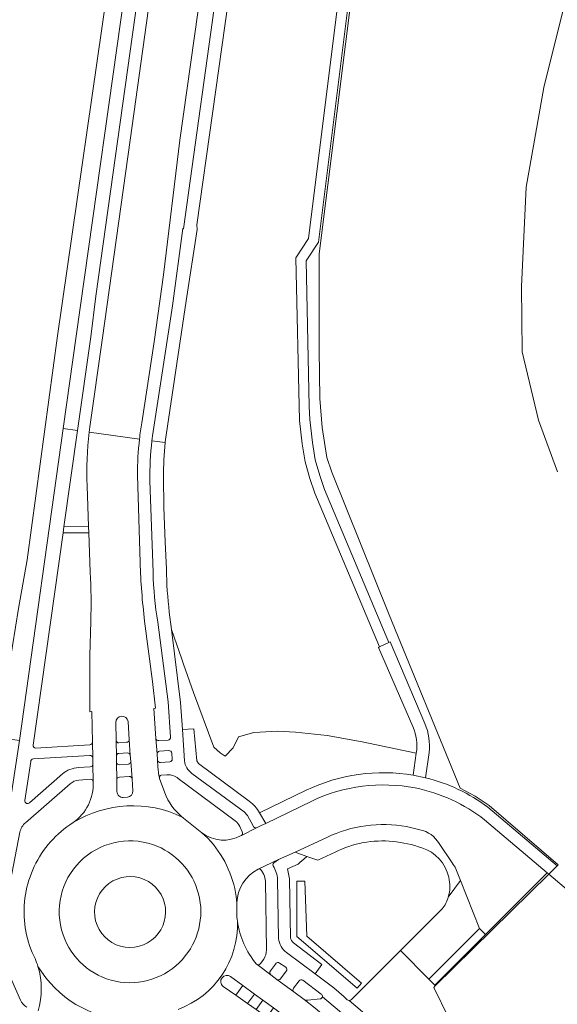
# Model space of a CAD drawing. Header units: metres. Extents: x 197700 to 204338, y 317132 to 325229.
# Tile 994 of 1056: x 199453 to 199544, y 321104 to 321270. Entities that reach past the tile are written whole.
import ezdxf

# ---------------------------------------------------------------- set-up
doc = ezdxf.new("R2010")
doc.units = ezdxf.units.M
for name, color, linetype, lineweight in [('B-WE-GR-BEPLANTING_CULTUUR_BODEMBEDEKKER-GV', 90, 'Continuous', 18), ('B-WE-GR-BEPLANTING_CULTUUR_ROOS-GV', 90, 'Continuous', 18), ('B-WE-GR-BOS_LOOF-GV', 40, 'Continuous', 13), ('B-WE-GR-GRAS-GV', 60, 'Continuous', 13), ('B-WE-GR-GROENVOORZIENING-GV', 80, 'Continuous', 18), ('B-WE-IE-TERREINAFSCHEIDING_KUNSTMATIG_HEKWERK-G', 20, 'IE-TERREINAFSCHEIDING-KUNSTMATIG', 18), ('B-WE-OG-TERREIN_CULTUURSCHEIDING-GV', 7, 'Continuous', 18), ('B-WE-OG-TERREIN_ERF-GV', 7, 'Continuous', 18), ('B-WE-VH-VERHARDING_ASFALT-GV', 252, 'Continuous', 18), ('B-WE-VH-VERHARDING_BETONSTRAATSTEEN-GV', 252, 'Continuous', 18), ('B-WE-VH-VERHARDING_HALFVERHARDING-GV', 252, 'Continuous', 18), ('B-WE-VH-VERHARDING_HALFVERHARDING_GRIND-GV', 252, 'Continuous', 18), ('B-WE-VH-VERHARDING_OPEN-GV', 252, 'Continuous', 18), ('B-WE-VH-VERHARDING_SIERBESTRATING-GV', 252, 'Continuous', 18), ('B-WE-VH-VERHARDING_TEGEL-GV', 252, 'Continuous', 18)]:
    doc.layers.add(name, color=color, linetype=linetype, lineweight=lineweight)
doc.linetypes.add('IE-TERREINAFSCHEIDING-KUNSTMATIG', pattern='A,4,[82,NLCS.SHX,S=0.75,R=90,X=0,Y=0],4,-2', length=10)

msp = doc.modelspace()

# ---------------------------------------------------------------- linework, layer by layer
at = {"layer": 'B-WE-GR-BEPLANTING_CULTUUR_BODEMBEDEKKER-GV'}
for points in [[(199454.489, 321144.868), (199453.505, 321138.23)], [(199464.478, 321145.889), (199454.892, 321145.285)], [(199465.007, 321144.414), (199465.007, 321144.435), (199464.977, 321145.45)], [(199462.577, 321143.833), (199464.547, 321143.953)], [(199454.279, 321137.879), (199459.835, 321142.752)], [(199464.577, 321141.865), (199462.643, 321141.711)], [(199476.252, 321142.039), (199476.274, 321141.954), (199477.146, 321139.548)], [(199477.528, 321142.611), (199476.567, 321142.545)], [(199489.082, 321134.813), (199479.432, 321141.97)], [(199461.129, 321141.079), (199453.607, 321134.499)], [(199480.109, 321135.46), (199480.212, 321135.374), (199480.317, 321135.29), (199483.434, 321132.775)], [(199490.254, 321132.943), (199489.85, 321133.848)], [(199452.666, 321132.921), (199450.203, 321120.24), (199449.007, 321114.085)], [(199490.045, 321132.315), (199490.111, 321132.347)], [(199449.173, 321112.511), (199452.752, 321104.458)], [(199455.215, 321111.529), (199454.735, 321112.536)]]:
    msp.add_lwpolyline(points, dxfattribs=at)
for points in [[(199454.892, 321145.285, 0.3366129), (199454.489, 321144.868)], [(199464.977, 321145.45, 0.4355305), (199464.478, 321145.889)], [(199459.835, 321142.752, -0.1587064), (199462.577, 321143.833)], [(199464.547, 321143.953, 0.4093368), (199465.007, 321144.414)], [(199462.643, 321141.711, 0.1535076), (199461.129, 321141.079)], [(199461.64, 321134.507, 0.2564354), (199465.051, 321141.406)], [(199465.051, 321141.406, 0.4105966), (199464.577, 321141.865)], [(199476.567, 321142.545, 0.3766701), (199476.252, 321142.039)], [(199479.432, 321141.97, 0.1770825), (199477.528, 321142.611)], [(199453.505, 321138.23, 0.7530436), (199454.279, 321137.879)], [(199477.146, 321139.548, 0.1244032), (199480.109, 321135.46)], [(199489.85, 321133.848, 0.1101674), (199489.082, 321134.813)], [(199453.607, 321134.499, 0.1703543), (199452.666, 321132.921)], [(199457.835, 321131.274, -0.0664958), (199461.64, 321134.507)], [(199483.434, 321132.775, 0.2949558), (199490.045, 321132.315)], [(199490.111, 321132.347, 0.421056), (199490.254, 321132.943)], [(199453.606, 321122.333, -0.1406078), (199457.835, 321131.274)], [(199454.735, 321112.536, -0.1395263), (199453.606, 321122.333)], [(199455.716, 321110.169, 0.028589), (199455.215, 321111.529)], [(199455.723, 321102.671, 0.1489732), (199455.716, 321110.169)], [(199452.752, 321104.458, 0.1506321), (199453.807, 321103.309)]]:
    msp.add_lwpolyline(points, format="xyb", dxfattribs=at)
at = {"layer": 'B-WE-GR-BEPLANTING_CULTUUR_ROOS-GV'}
for points in [[(199472.952, 321125.158, 0.5774349), (199465.459, 321117.903)], [(199475.524, 321115.138, 0.572072), (199472.952, 321125.158)], [(199465.459, 321117.903, 0.5803379), (199475.524, 321115.138)]]:
    msp.add_lwpolyline(points, format="xyb", dxfattribs=at)
at = {"layer": 'B-WE-GR-BOS_LOOF-GV'}
for points in [[(199574.396, 321528.068), (199539.338, 321475.275), (199533.699, 321441.336), (199516.931, 321334.755), (199513.715, 321313.889), (199503.269, 321230.719), (199503.255, 321214.482), (199503.346, 321206.283), (199503.784, 321201.338), (199504.581, 321196.297), (199505.402, 321193.827), (199515.073, 321169.691), (199527.096, 321140.321), (199529.616, 321139.004), (199531.984, 321137.428), (199543.676, 321127.381), (199543.48, 321127.187), (199542.077, 321125.804), (199568.745, 321103.175)], [(199519.115, 321150.748), (199513.295, 321164.161), (199513.442, 321164.23), (199502.517, 321190.238), (199501.696, 321192.709), (199500.905, 321195.537), (199500.409, 321198.594), (199499.941, 321202.562), (199499.302, 321230.089), (199501.471, 321233.349), (199506.816, 321276.319), (199510.994, 321309.911), (199505.868, 321308.004), (199495.914, 321297.291), (199500.287, 321286.579), (199487.877, 321273.315), (199482.571, 321235.648), (199482.618, 321234.861), (199480.797, 321222.816), (199477.212, 321198.935), (199477.199, 321198.796)], [(199543.575, 321193.839), (199540.364, 321202.619), (199537.587, 321214.147), (199537.449, 321225.225), (199538.268, 321242.028), (199541.267, 321258.882), (199545.269, 321274.986)], [(199476.962, 321192.989), (199477.021, 321187.824), (199477.198, 321181.993), (199477.438, 321177.419)], [(199477.92, 321170.106), (199478.28, 321167.211), (199480.045, 321162.152), (199480.325, 321161.348), (199482.006, 321156.528), (199485.457, 321147.286), (199486.528, 321146.322), (199487.378, 321145.764), (199488.708, 321147.145), (199489.619, 321149), (199492.238, 321149.776), (199496.287, 321149.958), (199499.266, 321149.806), (199504.617, 321149.247), (199510.506, 321148.17), (199519.674, 321146.274)]]:
    msp.add_lwpolyline(points, dxfattribs=at)
for points in [[(199477.199, 321198.796, 0.0252792), (199476.962, 321192.989)], [(199477.438, 321177.419, 0.0273469), (199477.92, 321170.106)], [(199519.674, 321146.274, 0.1450304), (199519.115, 321150.748)]]:
    msp.add_lwpolyline(points, format="xyb", dxfattribs=at)
at = {"layer": 'B-WE-GR-GRAS-GV'}
msp.add_lwpolyline([(199521.818, 321108.046), (199522.81, 321106.984), (199531.409, 321115.594), (199530.386, 321116.598)], close=True, dxfattribs=at)
at = {"layer": 'B-WE-GR-GROENVOORZIENING-GV'}
for points in [[(199538.727, 321646.527), (199538.48, 321645.545), (199538.07, 321645.515), (199531.782, 321612.2), (199527.991, 321593.207), (199527.195, 321587.917), (199526.567, 321583.744), (199515.308, 321504.265), (199514.764, 321500), (199513.39, 321490.199), (199499.438, 321390.675), (199485.773, 321293.204), (199479.716, 321250), (199476.938, 321227.206), (199475.357, 321215.858), (199473.274, 321202.164)], [(199474.973, 321199.107), (199475.021, 321199.519), (199475.072, 321199.929), (199478.441, 321221.973), (199480.183, 321235.006), (199480.307, 321234.978), (199486.369, 321278.477), (199484.257, 321278.802), (199484.484, 321280.457), (199486.618, 321280.147), (199488.416, 321292.888), (199502.172, 321390.385), (199516.081, 321488.967), (199513.945, 321489.243), (199514.07, 321490.111), (199514.293, 321491.669), (199516.381, 321491.368), (199518.879, 321508.521), (199529.672, 321584.519)], [(199573.24, 321528.209), (199561.887, 321510.688), (199559.546, 321510.236), (199557.866, 321509.426), (199551.71, 321500), (199536.737, 321476.747), (199534.829, 321468.311), (199525.094, 321406.841), (199510.659, 321315.688), (199512.78, 321310.127), (199508.548, 321276.103), (199503.153, 321232.725), (199501.059, 321229.578), (199501.582, 321204.909), (199501.679, 321202.704), (199502.135, 321198.836), (199502.607, 321195.912), (199503.363, 321193.218), (199504.152, 321190.844), (199515.022, 321164.972), (199515.24, 321165.074), (199521.155, 321151.27)], [(199531.808, 321137.11), (199543.48, 321127.187), (199543.676, 321127.381), (199531.984, 321137.428), (199529.616, 321139.004), (199527.096, 321140.321), (199515.073, 321169.691), (199505.402, 321193.827), (199504.581, 321196.297), (199503.784, 321201.338), (199503.346, 321206.283), (199503.255, 321214.482), (199503.269, 321230.719), (199513.715, 321313.889), (199516.931, 321334.755), (199533.699, 321441.336), (199539.338, 321475.275), (199574.396, 321528.068), (199573.24, 321528.209)], [(199475.394, 321294.445), (199465.511, 321223.581), (199464.636, 321216.709), (199462.405, 321200.868), (199460.109, 321184.57)], [(199464.387, 321200.59), (199464.439, 321201.034), (199464.494, 321201.479), (199466.598, 321216.519), (199471.307, 321250), (199477.454, 321294.199)], [(199472.544, 321193.288), (199472.98, 321178.521)], [(199460.109, 321184.57), (199464.253, 321184.59), (199464.005, 321191.471)], [(199475.165, 321176.864), (199474.633, 321192.365)], [(199464.292, 321183.531), (199459.963, 321183.535), (199454.903, 321147.612)], [(199464.531, 321176.899), (199464.292, 321183.531)], [(199464.934, 321148.144), (199464.819, 321153.305), (199464.476, 321153.28), (199464.487, 321162.726), (199464.644, 321168.602)], [(199473.748, 321168.582), (199475.095, 321158.401), (199475.59, 321153.864), (199475.279, 321153.829), (199475.647, 321148.736)], [(199478.133, 321148.998), (199477.719, 321154.959), (199475.954, 321168.434)], [(199519.17, 321142.544), (199519.674, 321146.274), (199510.506, 321148.17), (199504.617, 321149.247), (199499.266, 321149.806), (199496.287, 321149.958), (199492.238, 321149.776), (199489.619, 321149), (199488.708, 321147.145), (199487.378, 321145.764), (199486.528, 321146.322), (199485.457, 321147.286), (199482.006, 321156.528), (199480.325, 321161.348), (199480.045, 321162.152), (199478.28, 321167.211), (199479.819, 321154.857), (199480.143, 321150.247), (199482.093, 321150.401), (199482.55, 321144.942), (199482.831, 321144.521), (199491.443, 321138.117)], [(199476.133, 321148.389), (199477.7, 321148.469)], [(199455.29, 321147.128), (199464.509, 321147.701)], [(199521.842, 321146.403), (199521.265, 321142.107)], [(199493.144, 321136.155), (199501.08, 321139.986)], [(199505.96, 321129.516), (199503.017, 321128.146), (199501.184, 321128.804), (199500.259, 321128.013), (199500.058, 321127.829), (199499.703, 321127.493), (199497.891, 321126.706), (199498.244, 321125.026), (199498.418, 321115.023)], [(199493.908, 321125.746), (199493.511, 321126.411)], [(199494.342, 321112.968), (199494.159, 321124.613)], [(199508.704, 321104.591), (199517.012, 321112.869), (199524.081, 321119.912)], [(199498.906, 321114.147), (199503.716, 321110.524), (199502.556, 321108.931), (199505.722, 321106.541), (199507.459, 321105.113), (199507.999, 321104.55)], [(199493.315, 321110.657), (199493.88, 321111.437)], [(199492.656, 321110.587), (199492.755, 321110.513)]]:
    msp.add_lwpolyline(points, dxfattribs=at)
for points in [[(199449.813, 321282.572), (199448.684, 321277.361), (199446.965, 321270.89), (199445.363, 321250), (199442.856, 321226.361), (199442.325, 321220.401), (199442.044, 321212.468), (199441.473, 321203.498), (199438.027, 321162.406), (199436.369, 321146.577), (199447.888, 321144.886), (199448.206, 321146), (199449.397, 321151.777), (199452.442, 321170.719), (199453.911, 321178.991), (199459.014, 321216.852), (199468.227, 321280.639), (199461.221, 321281.259), (199453.775, 321282.071)], [(199462.171, 321216.793), (199471.137, 321280.381), (199468.227, 321280.639), (199459.014, 321216.852), (199453.911, 321178.991), (199452.442, 321170.719), (199449.397, 321151.777), (199448.206, 321146), (199447.888, 321144.886), (199450.058, 321144.568), (199450.672, 321148.663), (199452.582, 321148.405), (199459.986, 321201.207)], [(199464.292, 321183.531), (199464.253, 321184.59), (199460.109, 321184.57), (199459.963, 321183.535)], [(199499.473, 321115.259), (199499.473, 321124.635), (199500.811, 321124.635), (199501.158, 321115.307), (199510.428, 321107.368), (199509.692, 321106.508)], [(199499.473, 321115.259), (199509.692, 321106.508), (199510.428, 321107.368), (199501.158, 321115.307), (199500.811, 321124.635), (199499.473, 321124.635)]]:
    msp.add_lwpolyline(points, close=True, dxfattribs=at)
for points in [[(199473.274, 321202.164, 0.013732), (199472.88, 321199.401)], [(199464.005, 321191.471, -0.035327), (199464.387, 321200.59)], [(199472.88, 321199.401, 0.030054), (199472.544, 321193.288)], [(199474.633, 321192.365, -0.0308776), (199474.973, 321199.107)], [(199472.98, 321178.521, 0.021735), (199473.748, 321168.582)], [(199464.644, 321168.602, 0.02278), (199464.531, 321176.899)], [(199475.954, 321168.434, -0.0274063), (199475.165, 321176.864)], [(199521.155, 321151.27, -0.128784), (199521.842, 321146.403)], [(199464.509, 321147.701, 0.3824677), (199464.934, 321148.144)], [(199475.647, 321148.736, 0.4140549), (199476.133, 321148.389)], [(199477.7, 321148.469, 0.4407164), (199478.133, 321148.998)], [(199454.903, 321147.612, 0.4397683), (199455.29, 321147.128)], [(199501.08, 321139.986, -0.1545654), (199519.17, 321142.544)], [(199521.265, 321142.107, -0.0994904), (199531.808, 321137.11)], [(199491.443, 321138.117, -0.1329569), (199493.144, 321136.155)], [(199515.738, 321131.319, 0.1441025), (199505.96, 321129.516)], [(199520.637, 321130.243, 0.0600305), (199515.738, 321131.319)], [(199525.164, 321125.277, 0.2670475), (199520.637, 321130.243)], [(199492.964, 321126.661, 0.2739716), (199489.356, 321120.917)], [(199493.511, 321126.411, 0.4011254), (199492.964, 321126.661)], [(199494.159, 321124.613, 0.0926256), (199493.908, 321125.746)], [(199525.093, 321121.917, 0.1348241), (199525.164, 321125.277)], [(199524.081, 321119.912, 0.0890101), (199525.093, 321121.917)], [(199489.356, 321120.917, 0.0536663), (199489.452, 321117.821)], [(199489.452, 321117.821, 0.1399859), (199492.656, 321110.587)], [(199498.418, 321115.023, 0.1687326), (199498.906, 321114.147)], [(199493.88, 321111.437, 0.162015), (199494.342, 321112.968)], [(199492.755, 321110.513, 0.3892611), (199493.315, 321110.657)], [(199507.999, 321104.55, 0.1913199), (199508.359, 321104.433)], [(199508.359, 321104.433, 0.185167), (199508.704, 321104.591)]]:
    msp.add_lwpolyline(points, format="xyb", dxfattribs=at)
at = {"layer": 'B-WE-IE-TERREINAFSCHEIDING_KUNSTMATIG_HEKWERK-G'}
for points in [[(199574.396, 321528.068), (199539.338, 321475.275), (199533.699, 321441.336), (199516.931, 321334.755), (199513.715, 321313.889), (199503.269, 321230.719), (199503.255, 321214.482), (199503.346, 321206.283), (199503.784, 321201.338), (199504.581, 321196.297), (199505.402, 321193.827), (199515.073, 321169.691)], [(199515.073, 321169.691), (199527.096, 321140.321), (199529.616, 321139.004), (199531.984, 321137.428), (199543.676, 321127.381), (199543.48, 321127.187)], [(199542.077, 321125.804), (199522.894, 321106.894)], [(199525.162, 321101.401), (199522.635, 321106.639), (199522.894, 321106.894)]]:
    msp.add_lwpolyline(points, dxfattribs=at)
at = {"layer": 'B-WE-OG-TERREIN_CULTUURSCHEIDING-GV'}
msp.add_lwpolyline([(199545.269, 321274.986), (199541.267, 321258.882), (199538.268, 321242.028), (199537.449, 321225.225), (199537.587, 321214.147), (199540.364, 321202.619), (199543.575, 321193.839)], dxfattribs=at)
at = {"layer": 'B-WE-OG-TERREIN_ERF-GV'}
msp.add_lwpolyline([(199568.745, 321103.175), (199542.077, 321125.804), (199541.8, 321125.999), (199531.409, 321115.594), (199522.81, 321106.984), (199522.894, 321106.894), (199522.635, 321106.639), (199525.162, 321101.401), (199525.99, 321099.684), (199527.714, 321092.602), (199550.91, 321073.183)], dxfattribs=at)
at = {"layer": 'B-WE-VH-VERHARDING_ASFALT-GV'}
for points in [[(199473.274, 321202.164), (199475.357, 321215.858), (199476.938, 321227.206), (199479.716, 321250), (199485.773, 321293.204), (199477.454, 321294.199), (199471.307, 321250), (199466.598, 321216.519), (199464.494, 321201.479), (199464.439, 321201.034), (199464.387, 321200.59)], [(199472.88, 321199.401), (199464.387, 321200.59)], [(199464.387, 321200.59), (199472.88, 321199.401)], [(199472.98, 321178.521), (199472.544, 321193.288)], [(199464.005, 321191.471), (199464.253, 321184.59), (199464.292, 321183.531), (199464.531, 321176.899)], [(199464.644, 321168.602), (199464.487, 321162.726), (199464.476, 321153.28), (199464.819, 321153.305), (199464.934, 321148.144), (199464.977, 321145.45), (199465.007, 321144.435), (199465.007, 321144.414), (199465.051, 321141.406)], [(199475.995, 321143.925), (199475.911, 321145.075), (199475.843, 321146.145), (199475.647, 321148.736), (199475.279, 321153.829), (199475.59, 321153.864), (199475.095, 321158.401), (199473.748, 321168.582)], [(199469.074, 321139.752), (199469.043, 321141.81), (199468.995, 321144.706), (199468.994, 321144.782), (199468.97, 321145.755), (199468.97, 321145.779), (199468.933, 321148.362), (199468.932, 321148.46), (199468.875, 321151.456)], [(199470.943, 321151.625), (199471.144, 321148.532), (199471.329, 321145.901), (199471.418, 321144.879), (199471.624, 321141.913), (199471.777, 321139.904)], [(199477.146, 321139.548), (199476.274, 321141.954), (199476.252, 321142.039)], [(199470.835, 321138.81), (199470.133, 321138.763)], [(199501.998, 321138.165), (199494.215, 321134.385), (199493.43, 321134.004), (199492.782, 321133.715), (199492.76, 321133.704)], [(199484.442, 321131.862), (199483.434, 321132.775), (199480.317, 321135.29), (199480.212, 321135.374), (199480.109, 321135.46)], [(199526.806, 321125.58), (199527.158, 321124.698), (199530.386, 321116.598), (199531.409, 321115.594), (199541.8, 321125.999), (199531.227, 321134.989)], [(199492.76, 321133.704), (199490.111, 321132.347), (199490.045, 321132.315)], [(199518.05, 321133.831), (199520.288, 321133.293)], [(199483.434, 321132.775), (199484.442, 321131.862)], [(199492.964, 321126.661), (199496.412, 321128.246), (199499.179, 321129.536), (199504.561, 321132.006)], [(199523.577, 321130.958), (199525.743, 321127.696)], [(199489.356, 321120.917), (199489.234, 321121.986)], [(199489.234, 321121.986), (199489.356, 321120.917)], [(199454.735, 321112.536), (199455.215, 321111.529)], [(199545.626, 321069.99), (199527.949, 321082.793), (199527.409, 321083.178), (199521.361, 321087.587), (199517.378, 321090.634), (199513.771, 321093.583), (199502.562, 321103.139), (199500.704, 321104.582), (199498.966, 321105.874), (199496.088, 321107.994), (199495.087, 321108.772), (199495.08, 321108.777), (199492.755, 321110.513), (199492.656, 321110.587)], [(199488.293, 321108.478), (199490.353, 321106.961), (199492.315, 321105.517), (199493.731, 321104.474), (199495.524, 321103.154), (199496.866, 321102.166)], [(199495.948, 321100.548), (199494.421, 321101.621), (199492.617, 321102.888), (199491.159, 321103.913), (199489.159, 321105.319), (199487.034, 321106.812)]]:
    msp.add_lwpolyline(points, dxfattribs=at)
for points in [[(199472.88, 321199.401, -0.013732), (199473.274, 321202.164)], [(199464.387, 321200.59, 0.035327), (199464.005, 321191.471)], [(199472.544, 321193.288, -0.030054), (199472.88, 321199.401)], [(199473.748, 321168.582, -0.021735), (199472.98, 321178.521)], [(199464.531, 321176.899, -0.02278), (199464.644, 321168.602)], [(199468.875, 321151.456, -0.9501706), (199470.943, 321151.625)], [(199476.252, 321142.039, -0.0587749), (199475.995, 321143.925)], [(199465.051, 321141.406, -0.2564354), (199461.64, 321134.507)], [(199470.133, 321138.763, -0.4277354), (199469.074, 321139.752)], [(199471.777, 321139.904, -0.3870762), (199470.835, 321138.81)], [(199519.503, 321140.372, 0.1587591), (199501.998, 321138.165)], [(199531.227, 321134.989, 0.1195224), (199519.503, 321140.372)], [(199480.109, 321135.46, -0.1244032), (199477.146, 321139.548)], [(199461.64, 321134.507, -0.2541038), (199480.109, 321135.46)], [(199480.109, 321135.46, 0.2541038), (199461.64, 321134.507)], [(199461.64, 321134.507, 0.0664958), (199457.835, 321131.274)], [(199504.561, 321132.006, -0.1582785), (199518.05, 321133.831)], [(199520.288, 321133.293, -0.2151126), (199523.577, 321130.958)], [(199459.955, 321115.555, -0.6218154), (199475.128, 321130.801)], [(199490.045, 321132.315, -0.2949558), (199483.434, 321132.775)], [(199489.234, 321121.986, 0.1543346), (199484.442, 321131.862)], [(199484.442, 321131.862, -0.1543346), (199489.234, 321121.986)], [(199457.835, 321131.274, 0.1406078), (199453.606, 321122.333)], [(199475.128, 321130.801, -0.5398428), (199480.127, 321111.379)], [(199489.356, 321120.917, -0.2739716), (199492.964, 321126.661)], [(199525.743, 321127.696, -0.0902739), (199526.806, 321125.58)], [(199453.606, 321122.333, 0.1395263), (199454.735, 321112.536)], [(199489.452, 321117.821, -0.0536663), (199489.356, 321120.917)], [(199489.452, 321117.821, -0.3226687), (199479.425, 321102.918)], [(199479.425, 321102.918, 0.3226687), (199489.452, 321117.821)], [(199492.656, 321110.587, -0.1399859), (199489.452, 321117.821)], [(199480.127, 321111.379, -0.5740701), (199459.955, 321115.555)], [(199455.215, 321111.529, -0.028589), (199455.716, 321110.169)], [(199470.767, 321101.037, -0.244255), (199455.716, 321110.169)], [(199455.716, 321110.169, -0.1489732), (199455.723, 321102.671)], [(199455.716, 321110.169, 0.244255), (199470.767, 321101.037)], [(199487.034, 321106.812, -0.449305), (199486.858, 321108.277)], [(199486.858, 321108.277, -0.4064003), (199488.293, 321108.478)]]:
    msp.add_lwpolyline(points, format="xyb", dxfattribs=at)
at = {"layer": 'B-WE-VH-VERHARDING_BETONSTRAATSTEEN-GV'}
for points in [[(199476.275, 321146.588, 0.4285756), (199475.843, 321146.145)], [(199478.322, 321146.282, 0.4014399), (199477.83, 321146.692)], [(199469.414, 321146.221, 0.4085815), (199468.97, 321145.779)], [(199468.995, 321144.706, 0.4129982), (199469.486, 321144.301)], [(199471.329, 321145.901, 0.3967839), (199470.826, 321146.31)], [(199470.994, 321144.401, 0.3171315), (199471.418, 321144.879)], [(199475.911, 321145.075, 0.4146968), (199476.426, 321144.695)], [(199477.999, 321144.785, 0.407422), (199478.403, 321145.262)], [(199519.17, 321142.544, 0.1545654), (199501.08, 321139.986)], [(199531.808, 321137.11, 0.0994904), (199521.265, 321142.107)], [(199501.998, 321138.165, -0.1587591), (199519.503, 321140.372)], [(199519.503, 321140.372, -0.1195224), (199531.227, 321134.989)], [(199518.05, 321133.831, 0.1582785), (199504.561, 321132.006)], [(199523.577, 321130.958, 0.2151126), (199520.288, 321133.293)], [(199505.96, 321129.516, -0.1441025), (199515.738, 321131.319)], [(199515.738, 321131.319, -0.0600305), (199520.637, 321130.243)], [(199520.637, 321130.243, -0.2670475), (199525.164, 321125.277)], [(199526.806, 321125.58, 0.0902739), (199525.743, 321127.696)], [(199525.164, 321125.277, -0.1348241), (199525.093, 321121.917)], [(199525.093, 321121.917, -0.0890101), (199524.081, 321119.912)], [(199496.578, 321110.759, 0.4522823), (199495.881, 321110.582)], [(199497.698, 321109.369, 0.3869655), (199497.6, 321110.035)], [(199486.858, 321108.277, 0.449305), (199487.034, 321106.812)], [(199488.293, 321108.478, 0.4064003), (199486.858, 321108.277)], [(199495.014, 321109.421, 0.4294993), (199495.08, 321108.777)], [(199496.088, 321107.994, 0.405394), (199496.715, 321108.089)], [(199498.93, 321106.486, 0.4478962), (199498.966, 321105.874)], [(199500.51, 321107.849, 0.4327898), (199499.856, 321107.748)], [(199503.409, 321104.688, 0.3126458), (199503.8, 321105.024)], [(199503.8, 321105.024, -0.3126458), (199503.409, 321104.688)], [(199503.8, 321105.024, 0.3111711), (199503.623, 321105.508)], [(199500.704, 321104.582, 0.1908114), (199501.317, 321104.471)], [(199501.317, 321104.471, -0.1908114), (199500.704, 321104.582)], [(199508.704, 321104.591, -0.185167), (199508.359, 321104.433)]]:
    msp.add_lwpolyline(points, format="xyb", dxfattribs=at)
for points in [[(199477.83, 321146.692), (199476.275, 321146.588)], [(199468.97, 321145.779), (199468.97, 321145.755), (199468.994, 321144.782), (199468.995, 321144.706)], [(199470.826, 321146.31), (199469.414, 321146.221)], [(199471.418, 321144.879), (199471.329, 321145.901)], [(199475.843, 321146.145), (199475.911, 321145.075)], [(199476.426, 321144.695), (199477.999, 321144.785)], [(199478.403, 321145.262), (199478.322, 321146.282)], [(199469.486, 321144.301), (199470.994, 321144.401)], [(199521.265, 321142.107), (199519.17, 321142.544)], [(199501.08, 321139.986), (199493.144, 321136.155), (199494.215, 321134.385)], [(199494.215, 321134.385), (199501.998, 321138.165)], [(199531.227, 321134.989), (199541.8, 321125.999), (199542.077, 321125.804), (199543.48, 321127.187), (199531.808, 321137.11)], [(199520.288, 321133.293), (199518.05, 321133.831)], [(199504.561, 321132.006), (199499.179, 321129.536), (199501.184, 321128.804), (199503.017, 321128.146), (199505.96, 321129.516)], [(199525.743, 321127.696), (199523.577, 321130.958)], [(199517.012, 321112.869), (199521.818, 321108.046), (199530.386, 321116.598), (199527.158, 321124.698), (199525.093, 321121.917)], [(199525.093, 321121.917), (199527.158, 321124.698), (199526.806, 321125.58)], [(199524.081, 321119.912), (199517.012, 321112.869)], [(199526.842, 321090.882), (199527.714, 321092.602), (199525.99, 321099.684), (199525.162, 321101.401), (199522.635, 321106.639), (199522.894, 321106.894), (199522.81, 321106.984), (199521.818, 321108.046), (199517.012, 321112.869), (199508.704, 321104.591)], [(199495.881, 321110.582), (199495.014, 321109.421)], [(199497.6, 321110.035), (199496.578, 321110.759)], [(199487.034, 321106.812), (199489.159, 321105.319), (199490.353, 321106.961), (199488.293, 321108.478)], [(199495.08, 321108.777), (199495.087, 321108.772), (199496.088, 321107.994)], [(199496.715, 321108.089), (199497.698, 321109.369)], [(199499.856, 321107.748), (199498.93, 321106.486)], [(199503.623, 321105.508), (199500.51, 321107.849)], [(199498.966, 321105.874), (199500.704, 321104.582)], [(199521.001, 321090.563), (199503.8, 321105.024)], [(199500.704, 321104.582), (199502.562, 321103.139), (199513.771, 321093.583), (199517.378, 321090.634), (199521.361, 321087.587), (199521.13, 321088.084), (199520.756, 321090.051)], [(199501.317, 321104.471), (199503.409, 321104.688)], [(199503.409, 321104.688), (199501.317, 321104.471)], [(199508.359, 321104.433), (199523.364, 321091.643), (199526.842, 321090.882)]]:
    msp.add_lwpolyline(points, dxfattribs=at)
at = {"layer": 'B-WE-VH-VERHARDING_HALFVERHARDING-GV'}
msp.add_lwpolyline([(199515.022, 321164.972), (199504.152, 321190.844), (199503.363, 321193.218), (199502.607, 321195.912), (199502.135, 321198.836), (199501.679, 321202.704), (199501.582, 321204.909), (199501.059, 321229.578), (199503.153, 321232.725), (199508.548, 321276.103), (199506.816, 321276.319), (199501.471, 321233.349), (199499.302, 321230.089), (199499.941, 321202.562), (199500.409, 321198.594), (199500.905, 321195.537), (199501.696, 321192.709), (199502.517, 321190.238), (199513.442, 321164.23)], close=True, dxfattribs=at)
at = {"layer": 'B-WE-VH-VERHARDING_HALFVERHARDING_GRIND-GV'}
for points in [[(199521.155, 321151.27), (199515.24, 321165.074), (199515.022, 321164.972), (199513.442, 321164.23)], [(199513.442, 321164.23), (199513.295, 321164.161), (199519.115, 321150.748)], [(199519.674, 321146.274), (199519.17, 321142.544), (199521.265, 321142.107), (199521.842, 321146.403)]]:
    msp.add_lwpolyline(points, dxfattribs=at)
for points in [[(199519.115, 321150.748, -0.1450304), (199519.674, 321146.274)], [(199521.842, 321146.403, 0.128784), (199521.155, 321151.27)]]:
    msp.add_lwpolyline(points, format="xyb", dxfattribs=at)
at = {"layer": 'B-WE-VH-VERHARDING_OPEN-GV'}
for points in [[(199470.943, 321151.625, 0.9501706), (199468.875, 321151.456)], [(199468.933, 321148.362, 0.4197204), (199469.387, 321148.027)], [(199470.709, 321148.121, 0.4113518), (199471.144, 321148.532)], [(199469.484, 321142.194, 0.4084612), (199469.043, 321141.81)], [(199471.624, 321141.913, 0.4078107), (199471.122, 321142.316)], [(199469.074, 321139.752, 0.4277354), (199470.133, 321138.763)], [(199470.835, 321138.81, 0.3870762), (199471.777, 321139.904)]]:
    msp.add_lwpolyline(points, format="xyb", dxfattribs=at)
for points in [[(199468.875, 321151.456), (199468.932, 321148.46), (199468.933, 321148.362)], [(199471.144, 321148.532), (199470.943, 321151.625)], [(199469.387, 321148.027), (199470.709, 321148.121)], [(199469.043, 321141.81), (199469.074, 321139.752)], [(199471.122, 321142.316), (199469.484, 321142.194)], [(199471.777, 321139.904), (199471.624, 321141.913)], [(199470.133, 321138.763), (199470.835, 321138.81)]]:
    msp.add_lwpolyline(points, dxfattribs=at)
at = {"layer": 'B-WE-VH-VERHARDING_SIERBESTRATING-GV'}
for points in [[(199475.128, 321130.801, 0.6218154), (199459.955, 321115.555)], [(199480.127, 321111.379, 0.5398428), (199475.128, 321130.801)], [(199492.964, 321126.661, -0.4011254), (199493.511, 321126.411)], [(199495.484, 321127.178, -0.3958049), (199495.745, 321127.827)], [(199496.243, 321124.895, 0.1274973), (199495.484, 321127.178)], [(199465.459, 321117.903, -0.5774349), (199472.952, 321125.158)], [(199472.952, 321125.158, -0.572072), (199475.524, 321115.138)], [(199493.908, 321125.746, -0.0926256), (199494.159, 321124.613)], [(199475.524, 321115.138, -0.5803379), (199465.459, 321117.903)], [(199459.955, 321115.555, 0.5740701), (199480.127, 321111.379)], [(199497.733, 321112.533, -0.2029448), (199496.412, 321114.893)], [(199494.342, 321112.968, -0.162015), (199493.88, 321111.437)], [(199493.315, 321110.657, -0.3892611), (199492.755, 321110.513)], [(199495.881, 321110.582, -0.4522823), (199496.578, 321110.759)], [(199497.6, 321110.035, -0.3869655), (199497.698, 321109.369)], [(199495.08, 321108.777, -0.4294993), (199495.014, 321109.421)], [(199496.715, 321108.089, -0.405394), (199496.088, 321107.994)], [(199498.966, 321105.874, -0.4478962), (199498.93, 321106.486)], [(199499.856, 321107.748, -0.4327898), (199500.51, 321107.849)], [(199503.623, 321105.508, -0.3111711), (199503.8, 321105.024)], [(199508.359, 321104.433, -0.1913199), (199507.999, 321104.55)]]:
    msp.add_lwpolyline(points, format="xyb", dxfattribs=at)
for points in [[(199495.745, 321127.827), (199496.412, 321128.246), (199492.964, 321126.661)], [(199493.511, 321126.411), (199493.908, 321125.746)], [(199496.412, 321114.893), (199496.243, 321124.895)], [(199494.159, 321124.613), (199494.342, 321112.968)], [(199493.88, 321111.437), (199493.315, 321110.657)], [(199507.999, 321104.55), (199507.459, 321105.113), (199505.722, 321106.541), (199502.556, 321108.931), (199497.733, 321112.533)], [(199492.755, 321110.513), (199495.08, 321108.777)], [(199495.014, 321109.421), (199495.881, 321110.582)], [(199496.578, 321110.759), (199497.6, 321110.035)], [(199497.698, 321109.369), (199496.715, 321108.089)], [(199496.088, 321107.994), (199498.966, 321105.874)], [(199498.93, 321106.486), (199499.856, 321107.748)], [(199500.51, 321107.849), (199503.623, 321105.508)], [(199503.8, 321105.024), (199521.001, 321090.563)], [(199530.263, 321084.542), (199523.364, 321091.643), (199508.359, 321104.433)]]:
    msp.add_lwpolyline(points, dxfattribs=at)
msp.add_lwpolyline([(199493.731, 321104.474), (199492.315, 321105.517), (199491.159, 321103.913), (199492.617, 321102.888)], close=True, dxfattribs=at)
at = {"layer": 'B-WE-VH-VERHARDING_TEGEL-GV'}
for points in [[(199471.137, 321280.381), (199462.171, 321216.793), (199459.986, 321201.207), (199462.405, 321200.868), (199464.636, 321216.709), (199465.511, 321223.581), (199475.394, 321294.445), (199473.131, 321294.716), (199472.128, 321287.409), (199471.468, 321282.727)], [(199474.973, 321199.107), (199477.199, 321198.796), (199477.212, 321198.935), (199480.797, 321222.816), (199482.618, 321234.861), (199482.571, 321235.648), (199487.877, 321273.315), (199490.597, 321292.628), (199488.416, 321292.888), (199486.618, 321280.147), (199484.484, 321280.457), (199484.257, 321278.802), (199486.369, 321278.477), (199480.307, 321234.978), (199480.183, 321235.006), (199478.441, 321221.973), (199475.072, 321199.929), (199475.021, 321199.519)], [(199492.315, 321105.517), (199490.353, 321106.961), (199489.159, 321105.319), (199491.159, 321103.913)], [(199492.617, 321102.888), (199494.421, 321101.621), (199495.524, 321103.154), (199493.731, 321104.474)]]:
    msp.add_lwpolyline(points, close=True, dxfattribs=at)
for points in [[(199454.903, 321147.612), (199459.963, 321183.535), (199460.109, 321184.57), (199462.405, 321200.868), (199459.986, 321201.207), (199452.582, 321148.405), (199450.46, 321134.281), (199447.842, 321120.846), (199450.203, 321120.24), (199452.666, 321132.921)], [(199477.199, 321198.796), (199474.973, 321199.107)], [(199477.438, 321177.419), (199477.198, 321181.993), (199477.021, 321187.824), (199476.962, 321192.989)], [(199474.633, 321192.365), (199475.165, 321176.864)], [(199480.489, 321144.941), (199480.143, 321150.247), (199479.819, 321154.857), (199478.28, 321167.211), (199477.92, 321170.106)], [(199475.954, 321168.434), (199477.719, 321154.959), (199478.133, 321148.998)], [(199491.443, 321138.117), (199482.831, 321144.521), (199482.55, 321144.942), (199482.093, 321150.401), (199480.143, 321150.247), (199480.489, 321144.941)], [(199464.977, 321145.45), (199464.934, 321148.144)], [(199468.933, 321148.362), (199468.97, 321145.779)], [(199470.709, 321148.121), (199469.387, 321148.027)], [(199471.329, 321145.901), (199471.144, 321148.532)], [(199475.647, 321148.736), (199475.843, 321146.145)], [(199477.7, 321148.469), (199476.133, 321148.389)], [(199464.509, 321147.701), (199455.29, 321147.128)], [(199476.275, 321146.588), (199477.83, 321146.692)], [(199453.505, 321138.23), (199454.489, 321144.868)], [(199454.892, 321145.285), (199464.478, 321145.889)], [(199468.995, 321144.706), (199469.043, 321141.81)], [(199469.414, 321146.221), (199470.826, 321146.31)], [(199471.624, 321141.913), (199471.418, 321144.879)], [(199475.911, 321145.075), (199475.995, 321143.925)], [(199477.999, 321144.785), (199476.426, 321144.695)], [(199478.322, 321146.282), (199478.403, 321145.262)], [(199464.547, 321143.953), (199462.577, 321143.833)], [(199465.051, 321141.406), (199465.007, 321144.414)], [(199470.994, 321144.401), (199469.486, 321144.301)], [(199459.835, 321142.752), (199454.279, 321137.879)], [(199462.643, 321141.711), (199464.577, 321141.865)], [(199469.484, 321142.194), (199471.122, 321142.316)], [(199476.567, 321142.545), (199477.528, 321142.611)], [(199479.432, 321141.97), (199489.082, 321134.813)], [(199492.073, 321133.994), (199491.121, 321135.701), (199490.568, 321136.317), (199481.754, 321142.849)], [(199481.754, 321142.849), (199490.568, 321136.317), (199491.121, 321135.701), (199492.073, 321133.994)], [(199453.607, 321134.499), (199461.129, 321141.079)], [(199492.76, 321133.704), (199492.782, 321133.715), (199493.43, 321134.004), (199494.215, 321134.385), (199493.144, 321136.155)], [(199489.85, 321133.848), (199490.254, 321132.943)], [(199490.111, 321132.347), (199492.76, 321133.704)], [(199500.058, 321127.829), (199500.259, 321128.013), (199501.184, 321128.804), (199499.179, 321129.536), (199496.412, 321128.246), (199495.745, 321127.827)], [(199498.418, 321115.023), (199498.244, 321125.026), (199497.891, 321126.706), (199499.703, 321127.493), (199500.058, 321127.829)], [(199496.243, 321124.895), (199496.412, 321114.893)], [(199497.733, 321112.533), (199502.556, 321108.931), (199503.716, 321110.524), (199498.906, 321114.147)], [(199452.752, 321104.458), (199449.173, 321112.511)]]:
    msp.add_lwpolyline(points, dxfattribs=at)
for points in [[(199474.973, 321199.107, 0.0308776), (199474.633, 321192.365)], [(199476.962, 321192.989, -0.0252792), (199477.199, 321198.796)], [(199475.165, 321176.864, 0.0274063), (199475.954, 321168.434)], [(199477.92, 321170.106, -0.0273469), (199477.438, 321177.419)], [(199464.934, 321148.144, -0.3824677), (199464.509, 321147.701)], [(199469.387, 321148.027, -0.4197204), (199468.933, 321148.362)], [(199471.144, 321148.532, -0.4113518), (199470.709, 321148.121)], [(199476.133, 321148.389, -0.4140549), (199475.647, 321148.736)], [(199478.133, 321148.998, -0.4407164), (199477.7, 321148.469)], [(199455.29, 321147.128, -0.4397683), (199454.903, 321147.612)], [(199475.843, 321146.145, -0.4285756), (199476.275, 321146.588)], [(199477.83, 321146.692, -0.4014399), (199478.322, 321146.282)], [(199454.489, 321144.868, -0.3366129), (199454.892, 321145.285)], [(199464.478, 321145.889, -0.4355305), (199464.977, 321145.45)], [(199468.97, 321145.779, -0.4085815), (199469.414, 321146.221)], [(199469.486, 321144.301, -0.4129982), (199468.995, 321144.706)], [(199470.826, 321146.31, -0.3967839), (199471.329, 321145.901)], [(199471.418, 321144.879, -0.3171315), (199470.994, 321144.401)], [(199476.426, 321144.695, -0.4146968), (199475.911, 321145.075)], [(199478.403, 321145.262, -0.407422), (199477.999, 321144.785)], [(199481.754, 321142.849, -0.2158557), (199480.489, 321144.941)], [(199480.489, 321144.941, 0.2158557), (199481.754, 321142.849)], [(199462.577, 321143.833, 0.1587064), (199459.835, 321142.752)], [(199465.007, 321144.414, -0.4093368), (199464.547, 321143.953)], [(199475.995, 321143.925, 0.0587749), (199476.252, 321142.039)], [(199461.129, 321141.079, -0.1535076), (199462.643, 321141.711)], [(199464.577, 321141.865, -0.4105966), (199465.051, 321141.406)], [(199469.043, 321141.81, -0.4084612), (199469.484, 321142.194)], [(199471.122, 321142.316, -0.4078107), (199471.624, 321141.913)], [(199476.252, 321142.039, -0.3766701), (199476.567, 321142.545)], [(199477.528, 321142.611, -0.1770825), (199479.432, 321141.97)], [(199454.279, 321137.879, -0.7530436), (199453.505, 321138.23)], [(199493.144, 321136.155, 0.1329569), (199491.443, 321138.117)], [(199489.082, 321134.813, -0.1101674), (199489.85, 321133.848)], [(199452.666, 321132.921, -0.1703543), (199453.607, 321134.499)], [(199492.76, 321133.704, -0.4537821), (199492.073, 321133.994)], [(199492.073, 321133.994, 0.4537821), (199492.76, 321133.704)], [(199490.254, 321132.943, -0.421056), (199490.111, 321132.347)], [(199495.745, 321127.827, 0.3958049), (199495.484, 321127.178)], [(199495.484, 321127.178, -0.1274973), (199496.243, 321124.895)], [(199496.412, 321114.893, 0.2029448), (199497.733, 321112.533)], [(199498.906, 321114.147, -0.1687326), (199498.418, 321115.023)], [(199453.807, 321103.309, -0.1506321), (199452.752, 321104.458)]]:
    msp.add_lwpolyline(points, format="xyb", dxfattribs=at)

doc.saveas('drawing.dxf')
